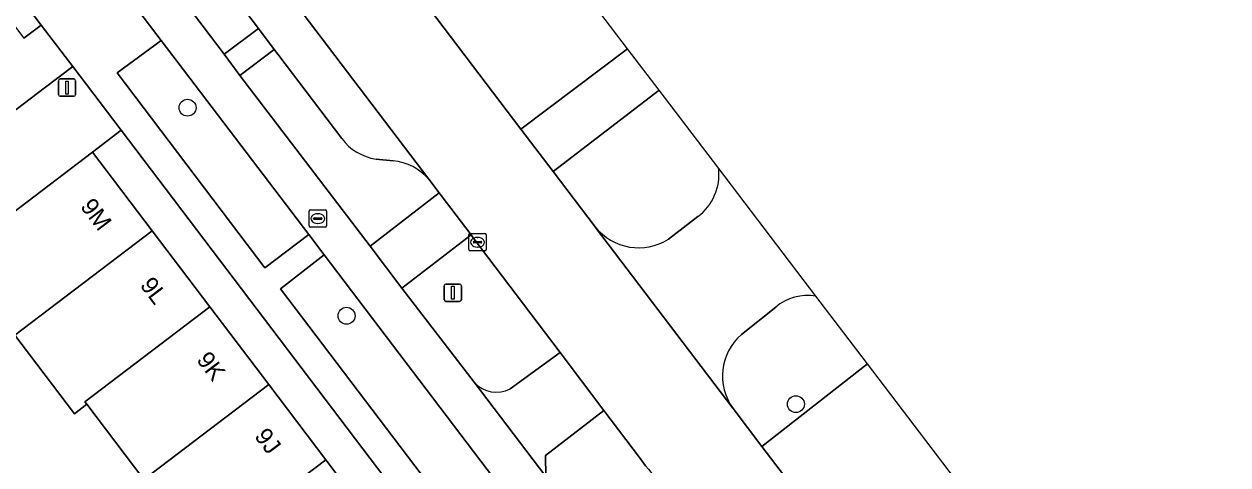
# Model space of a CAD drawing. Extents: x 160023 to 161302, y 384750 to 385707.
# Drawn here: x 160456 to 160525.6, y 385461.5 to 385487 of the extents above; entities that cross this region are included whole.
import ezdxf

# ---------------------------------------------------------------- set-up
doc = ezdxf.new("R2010")
doc.units = 0
for name, color, linetype in [('IMGEO_Berm_groen', 7, 'Continuous'), ('IMGEO_Boom', 7, 'Continuous'), ('IMGEO_Erf', 7, 'Continuous'), ('IMGEO_Fietspad_gesloten', 7, 'Continuous'), ('IMGEO_Groenvoorziening', 7, 'Continuous'), ('IMGEO_Kolk', 7, 'Continuous'), ('IMGEO_Lichtmast', 7, 'Continuous'), ('IMGEO_Pand', 7, 'Continuous'), ('IMGEO_Pand_nummerreeks', 7, 'Continuous'), ('IMGEO_Parkeervlak_open', 7, 'Continuous'), ('IMGEO_Rijbaan_lokaal_gesloten', 7, 'Continuous'), ('IMGEO_Rioolput', 7, 'Continuous'), ('IMGEO_Verkeerseiland_groen', 7, 'Continuous'), ('IMGEO_Voetpad_open', 7, 'Continuous')]:
    doc.layers.add(name, color=color, linetype=linetype)

msp = doc.modelspace()

# ---------------------------------------------------------------- linework, layer by layer
at = {"layer": 'IMGEO_Berm_groen'}
for points in [[(160490.928, 385485.527), (160435.893, 385557.74), (160429.878, 385553.156), (160470.248, 385500), (160484.761, 385480.89), (160490.928, 385485.527)], [(160474.41, 385480.347), (160470.716, 385485.21), (160470.505, 385485.487), (160468.509, 385483.99), (160476.046, 385474.129), (160480.043, 385477.196), (160479.436, 385477.991)], [(160477.381, 385479.051), (160476.394, 385479.15)], [(160504.798, 385467.328), (160498.698, 385462.556), (160500, 385460.842), (160530.144, 385421.169), (160536.439, 385425.81), (160519.956, 385447.438), (160504.798, 385467.328)]]:
    msp.add_lwpolyline(points, dxfattribs=at)
for points in [[(160459.481, 385500), (160452.433, 385509.278), (160452.147, 385509.654), (160450.164, 385508.169), (160467.607, 385485.214), (160469.59, 385486.692)], [(160463.968, 385486.014), (160461.428, 385484.142), (160469.956, 385472.872), (160472.502, 385474.792)], [(160473.388, 385473.626), (160470.873, 385471.66), (160491.256, 385444.81), (160493.83, 385446.745)]]:
    msp.add_lwpolyline(points, close=True, dxfattribs=at)
for centre, radius, start, end in [((160476.837, 385482.127), 3.009, 216.25355, 261.53905), ((160477.114, 385476.01), 3.052, 40.45698, 84.97229)]:
    msp.add_arc(centre, radius, start, end, dxfattribs=at)
at = {"layer": 'IMGEO_Boom'}
for centre in [(160465.495, 385482.124), (160474.687, 385470.102), (160500.669, 385464.993)]:
    msp.add_circle(centre, 0.489, dxfattribs=at)
at = {"layer": 'IMGEO_Erf'}
for points in [[(160445.519, 385490.645), (160450.017, 385494.06), (160456.035, 385486.133), (160457.038, 385486.896), (160445.278, 385502.355), (160444.29, 385501.604), (160439.663, 385498.089), (160409.052, 385474.831), (160414.787, 385467.314), (160414.85, 385467.362), (160419.185, 385470.653), (160423.519, 385473.944), (160427.854, 385477.234), (160432.189, 385480.525), (160436.524, 385483.816), (160441.021, 385487.231)], [(160469.546, 385451.964), (160466.255, 385456.306), (160462.964, 385460.647), (160459.673, 385464.989), (160458.954, 385464.442), (160455.505, 385468.98), (160452.135, 385473.414), (160447.335, 385469.793), (160445.217, 385468.195), (160448.667, 385463.642), (160449.825, 385464.519), (160459.553, 385451.644), (160488.294, 385413.757), (160495.92, 385417.173), (160495.875, 385417.232), (160492.584, 385421.574), (160489.293, 385425.915), (160486.002, 385430.257), (160482.711, 385434.598), (160479.42, 385438.94), (160476.128, 385443.281), (160472.837, 385447.623)]]:
    msp.add_lwpolyline(points, close=True, dxfattribs=at)
msp.add_lwpolyline([(160505.278, 385423.36), (160461.664, 385480.824), (160460, 385479.559), (160463.446, 385475.016), (160466.788, 385470.609), (160470.189, 385466.125), (160473.482, 385461.784), (160476.774, 385457.443)], dxfattribs=at)
at = {"layer": 'IMGEO_Fietspad_gesloten'}
for points in [[(160557.043, 385367.718), (160554.061, 385371.46), (160553.925, 385371.64), (160547.014, 385380.747), (160546.854, 385380.958), (160539.862, 385390.15), (160538.063, 385392.567), (160536.369, 385394.761), (160526.049, 385408.311), (160523.19, 385412.064), (160521.367, 385414.466), (160507.775, 385432.386), (160506.859, 385433.594), (160496.701, 385446.986), (160495.79, 385448.187), (160486.213, 385460.814), (160482.072, 385466.259), (160477.883, 385471.703), (160476.046, 385474.129), (160468.509, 385483.99), (160467.607, 385485.214), (160450.164, 385508.169)], [(160449.613, 385504.891), (160459.973, 385491.267), (160463.968, 385486.014), (160472.502, 385474.792), (160473.388, 385473.626), (160493.83, 385446.745), (160494.764, 385445.517), (160504.971, 385432.095), (160505.899, 385430.875), (160519.697, 385412.717), (160520.509, 385411.649), (160520.614, 385411.511), (160523.314, 385407.987), (160534.366, 385393.459), (160554.321, 385367.155)], [(160482.072, 385466.259), (160486.213, 385460.814), (160486.188, 385462.034), (160489.555, 385464.633), (160487.034, 385467.978)], [(160487.034, 385467.978), (160484.151, 385465.878)]]:
    msp.add_lwpolyline(points, dxfattribs=at)
msp.add_arc((160483.356, 385467.401), 1.718, 221.65766, 297.57262, dxfattribs=at)
at = {"layer": 'IMGEO_Groenvoorziening'}
msp.add_lwpolyline([(160460, 385479.559), (160461.664, 385480.824), (160458.867, 385484.508), (160457.204, 385483.245), (160444.466, 385473.57), (160447.335, 385469.793), (160452.135, 385473.414), (160452.055, 385473.519)], close=True, dxfattribs=at)
msp.add_lwpolyline([(160491.967, 385461.439), (160491.691, 385461.837), (160489.555, 385464.633), (160486.188, 385462.034), (160486.213, 385460.814), (160495.79, 385448.187), (160497.785, 385449.724), (160497.158, 385450.565), (160494.044, 385454.721), (160492.334, 385456.955)], dxfattribs=at)
at = {"layer": 'IMGEO_Kolk'}
for p, q in [((160481.757, 385473.925), (160481.757, 385474.777)), ((160481.832, 385474.851), (160482.684, 385474.851)), ((160482.758, 385474.777), (160482.758, 385473.925)), ((160482.016, 385474.345), (160482.016, 385474.357)), ((160482.454, 385474.308), (160482.056, 385474.308)), ((160482.059, 385474.394), (160482.457, 385474.394)), ((160482.268, 385474.071), (160482.243, 385474.071)), ((160482.245, 385474.631), (160482.27, 385474.631)), ((160482.5, 385474.357), (160482.5, 385474.345)), ((160482.684, 385473.851), (160481.832, 385473.851))]:
    msp.add_line(p, q, dxfattribs=at)
for points in [[(160481.757, 385473.925), (160481.757, 385474.777)], [(160481.832, 385474.851), (160482.684, 385474.851)], [(160482.758, 385474.777), (160482.758, 385473.925)], [(160482.684, 385473.851), (160481.832, 385473.851)]]:
    msp.add_lwpolyline(points, dxfattribs=at)
for centre, radius, start, end in [((160481.834, 385474.775), 0.0765, 91.55205, 178.44795), ((160481.834, 385474.775), 0.0765, 91.55205, 178.44795), ((160482.682, 385474.775), 0.0765, 1.55205, 88.44795), ((160482.682, 385474.775), 0.0765, 1.55205, 88.44795), ((160482.056, 385474.354), 0.0403, 85.87752, 175.75265), ((160482.053, 385474.344), 0.0366, 178.93798, 274.71019), ((160482.457, 385474.351), 0.043, 264.86636, 352.45326), ((160482.461, 385474.356), 0.0386, 1.73085, 96.63898), ((160481.834, 385473.927), 0.0765, 181.55205, 268.44795), ((160481.834, 385473.927), 0.0765, 181.55205, 268.44795), ((160482.682, 385473.927), 0.0765, 271.55205, 358.44795), ((160482.682, 385473.927), 0.0765, 271.55205, 358.44795)]:
    msp.add_arc(centre, radius, start, end, dxfattribs=at)
for centre, major_axis, ratio, start_param, end_param in [((160482.244, 385474.351), (-0.387, 0.002), 0.722429, 4.712389, 7.853982), ((160482.269, 385474.351), (-0.39, 0.002), 0.717154, 1.570796, 4.712389)]:
    msp.add_ellipse(centre, major_axis=major_axis, ratio=ratio, start_param=start_param, end_param=end_param, dxfattribs=at)
at = {"layer": 'IMGEO_Lichtmast'}
for p, q in [((160458.128, 385483.783), (160458.918, 385483.783)), ((160458.918, 385483.783), (160458.128, 385483.783)), ((160458.028, 385482.883), (160458.028, 385483.683)), ((160458.028, 385483.683), (160458.028, 385482.883)), ((160459.018, 385483.683), (160459.018, 385482.883)), ((160459.018, 385482.883), (160459.018, 385483.683)), ((160458.918, 385482.783), (160458.128, 385482.783)), ((160458.128, 385482.783), (160458.918, 385482.783)), ((160480.436, 385471.932), (160481.226, 385471.932)), ((160481.226, 385471.932), (160480.436, 385471.932)), ((160480.336, 385471.032), (160480.336, 385471.832)), ((160480.336, 385471.832), (160480.336, 385471.032)), ((160481.326, 385471.832), (160481.326, 385471.032)), ((160481.326, 385471.032), (160481.326, 385471.832)), ((160481.226, 385470.932), (160480.436, 385470.932)), ((160480.436, 385470.932), (160481.226, 385470.932))]:
    msp.add_line(p, q, dxfattribs=at)
for points in [[(160458.448, 385483.658), (160458.598, 385483.658), (160458.598, 385482.908), (160458.448, 385482.908), (160458.448, 385483.658)], [(160480.756, 385471.807), (160480.906, 385471.807), (160480.906, 385471.057), (160480.756, 385471.057), (160480.756, 385471.807)]]:
    msp.add_lwpolyline(points, dxfattribs=at)
for centre, start, end in [((160458.128, 385483.683), 90, 180), ((160458.128, 385483.683), 90, 180), ((160458.918, 385483.683), 0, 90), ((160458.918, 385483.683), 360, 90), ((160458.128, 385482.883), 180, 270), ((160458.128, 385482.883), 180, 270), ((160458.918, 385482.883), 270, 0), ((160458.918, 385482.883), 270, 0), ((160480.436, 385471.832), 90, 180), ((160480.436, 385471.832), 90, 180), ((160481.226, 385471.832), 0, 90), ((160481.226, 385471.832), 360, 90), ((160480.436, 385471.032), 180, 270), ((160480.436, 385471.032), 180, 270), ((160481.226, 385471.032), 270, 0), ((160481.226, 385471.032), 270, 0)]:
    msp.add_arc(centre, 0.1, start, end, dxfattribs=at)
at = {"layer": 'IMGEO_Pand'}
for points in [[(160463.446, 385475.016), (160460, 385479.559), (160452.055, 385473.519), (160452.135, 385473.414), (160455.505, 385468.98)], [(160466.788, 385470.609), (160463.446, 385475.016), (160455.505, 385468.98), (160458.954, 385464.442), (160459.673, 385464.989), (160459.553, 385465.124)], [(160470.189, 385466.125), (160466.788, 385470.609), (160459.553, 385465.124), (160459.673, 385464.989), (160462.964, 385460.647)], [(160473.482, 385461.784), (160470.189, 385466.125), (160462.964, 385460.647), (160466.255, 385456.306)], [(160476.774, 385457.443), (160473.482, 385461.784), (160466.255, 385456.306), (160469.546, 385451.964)]]:
    msp.add_lwpolyline(points, close=True, dxfattribs=at)
at = {"layer": 'IMGEO_Parkeervlak_open'}
for points in [[(160479.436, 385477.991), (160462.714, 385500), (160427.902, 385545.817)], [(160428.795, 385540.395), (160430.133, 385538.634), (160430.243, 385538.49), (160431.328, 385537.061), (160451.038, 385511.114), (160452.147, 385509.654), (160452.433, 385509.278), (160459.481, 385500), (160469.59, 385486.692), (160470.505, 385485.487), (160470.716, 385485.21), (160474.41, 385480.347)], [(160476.394, 385479.15), (160477.381, 385479.051)]]:
    msp.add_lwpolyline(points, dxfattribs=at)
for centre, radius, start, end in [((160476.837, 385482.127), 3.009, 216.25355, 261.53905), ((160477.114, 385476.01), 3.052, 40.45698, 84.97229)]:
    msp.add_arc(centre, radius, start, end, dxfattribs=at)
at = {"layer": 'IMGEO_Rijbaan_lokaal_gesloten'}
for points in [[(160524.332, 385417.527), (160524.749, 385417.011), (160527.38, 385419.039), (160530.144, 385421.169), (160500, 385460.842), (160498.698, 385462.556), (160497.037, 385464.742), (160497.017, 385464.764), (160489.08, 385475.205), (160489.058, 385475.245), (160486.628, 385478.443), (160484.761, 385480.89), (160470.248, 385500), (160429.878, 385553.156), (160428.016, 385555.576)], [(160427.902, 385545.817), (160462.714, 385500), (160479.436, 385477.991), (160480.043, 385477.196), (160480.15, 385477.055), (160481.89, 385474.772), (160482.012, 385474.612), (160487.034, 385467.978), (160489.555, 385464.633), (160491.691, 385461.837), (160491.967, 385461.439), (160492.138, 385461.232), (160492.738, 385460.448), (160494.514, 385458.092), (160500.438, 385450.238), (160504.672, 385444.526), (160508.519, 385439.367), (160512.396, 385434.081), (160516.604, 385428.261), (160520.285, 385423.163), (160523.892, 385418.13), (160524.087, 385417.857), (160524.231, 385417.656)], [(160501.814, 385471.243), (160496.203, 385478.605)], [(160494.997, 385475.836), (160493.297, 385474.526)], [(160489.058, 385475.245), (160489.08, 385475.205), (160497.017, 385464.764), (160497.037, 385464.742)], [(160497.514, 385469.012), (160499.498, 385470.596)]]:
    msp.add_lwpolyline(points, dxfattribs=at)
for centre, radius, start, end in [((160493.177, 385478.276), 3.044, 306.71909, 6.20379), ((160491.578, 385477.244), 3.216, 218.42763, 302.31911), ((160501.366, 385468.379), 2.899, 81.1141, 130.10889), ((160499.604, 385466.617), 3.179, 131.11341, 216.13847)]:
    msp.add_arc(centre, radius, start, end, dxfattribs=at)
at = {"layer": 'IMGEO_Rioolput'}
for p, q in [((160472.525, 385475.29), (160472.525, 385476.142)), ((160472.6, 385476.216), (160473.452, 385476.216)), ((160473.526, 385476.142), (160473.526, 385475.29)), ((160472.784, 385475.71), (160472.784, 385475.722)), ((160473.222, 385475.673), (160472.824, 385475.673)), ((160472.827, 385475.759), (160473.225, 385475.759)), ((160473.036, 385475.436), (160473.011, 385475.436)), ((160473.013, 385475.996), (160473.038, 385475.996)), ((160473.268, 385475.722), (160473.268, 385475.71)), ((160473.452, 385475.216), (160472.6, 385475.216))]:
    msp.add_line(p, q, dxfattribs=at)
for points in [[(160472.525, 385475.29), (160472.525, 385476.142)], [(160472.6, 385476.216), (160473.452, 385476.216)], [(160473.526, 385476.142), (160473.526, 385475.29)], [(160473.452, 385475.216), (160472.6, 385475.216)]]:
    msp.add_lwpolyline(points, dxfattribs=at)
for centre, radius, start, end in [((160472.602, 385476.14), 0.0765, 91.55205, 178.44795), ((160472.602, 385476.14), 0.0765, 91.55205, 178.44795), ((160473.45, 385476.14), 0.0765, 1.55205, 88.44795), ((160473.45, 385476.14), 0.0765, 1.55205, 88.44795), ((160472.824, 385475.719), 0.0403, 85.87752, 175.75265), ((160472.821, 385475.709), 0.0366, 178.93798, 274.71019), ((160473.225, 385475.716), 0.043, 264.86636, 352.45326), ((160473.229, 385475.721), 0.0386, 1.73085, 96.63898), ((160472.602, 385475.292), 0.0765, 181.55205, 268.44795), ((160472.602, 385475.292), 0.0765, 181.55205, 268.44795), ((160473.45, 385475.292), 0.0765, 271.55205, 358.44795), ((160473.45, 385475.292), 0.0765, 271.55205, 358.44795)]:
    msp.add_arc(centre, radius, start, end, dxfattribs=at)
for centre, major_axis, ratio, start_param, end_param in [((160473.012, 385475.716), (-0.387, 0.002), 0.722429, 4.712389, 7.853982), ((160473.037, 385475.716), (-0.39, 0.002), 0.717154, 1.570796, 4.712389)]:
    msp.add_ellipse(centre, major_axis=major_axis, ratio=ratio, start_param=start_param, end_param=end_param, dxfattribs=at)
at = {"layer": 'IMGEO_Verkeerseiland_groen'}
for points in [[(160496.203, 385478.605), (160492.753, 385483.132), (160486.628, 385478.443), (160489.058, 385475.245)], [(160493.297, 385474.526), (160494.997, 385475.836)], [(160482.012, 385474.612), (160481.89, 385474.772), (160477.883, 385471.703), (160482.072, 385466.259)], [(160484.151, 385465.878), (160487.034, 385467.978), (160482.012, 385474.612)], [(160504.798, 385467.328), (160501.814, 385471.243)], [(160499.498, 385470.596), (160497.514, 385469.012)], [(160497.037, 385464.742), (160498.698, 385462.556), (160504.798, 385467.328)]]:
    msp.add_lwpolyline(points, dxfattribs=at)
for centre, radius, start, end in [((160493.177, 385478.276), 3.044, 306.71909, 6.20379), ((160491.578, 385477.244), 3.216, 218.42763, 302.31911), ((160501.366, 385468.379), 2.899, 81.1141, 130.10889), ((160499.604, 385466.617), 3.179, 131.11341, 216.13847), ((160483.356, 385467.401), 1.718, 221.65766, 297.57262)]:
    msp.add_arc(centre, radius, start, end, dxfattribs=at)
at = {"layer": 'IMGEO_Voetpad_open'}
for points in [[(160309.31, 385683.738), (160355.614, 385622.731), (160357.428, 385620.349), (160358.041, 385619.543), (160358.245, 385619.276), (160357.125, 385618.422), (160361.856, 385612.196), (160387.38, 385578.566), (160387.517, 385578.387), (160393.142, 385571.008), (160399.19, 385563.077), (160401.63, 385559.862), (160403.817, 385556.981), (160444.37, 385503.548), (160445.278, 385502.355), (160457.038, 385486.896), (160458.867, 385484.508), (160461.664, 385480.824), (160505.278, 385423.36), (160515.52, 385409.866), (160516.757, 385408.146), (160517.963, 385406.666), (160522.357, 385400.853)], [(160470.873, 385471.66), (160473.388, 385473.626), (160472.502, 385474.792), (160469.956, 385472.872), (160461.428, 385484.142), (160463.968, 385486.014), (160459.973, 385491.267), (160457.445, 385489.407), (160447.064, 385503.011)], [(160444.466, 385473.57), (160457.204, 385483.245), (160458.867, 385484.508), (160457.038, 385486.896), (160456.035, 385486.133)], [(160492.753, 385483.132), (160490.928, 385485.527), (160484.761, 385480.89), (160486.628, 385478.443), (160492.753, 385483.132)], [(160523.504, 385402.352), (160519.61, 385407.403), (160518.029, 385409.493), (160520.614, 385411.511), (160520.509, 385411.649), (160519.697, 385412.717), (160517.118, 385410.697), (160503.303, 385428.959), (160505.899, 385430.875), (160504.971, 385432.095), (160502.396, 385430.153), (160492.165, 385443.635), (160494.764, 385445.517), (160493.83, 385446.745), (160491.256, 385444.81), (160470.873, 385471.66)]]:
    msp.add_lwpolyline(points, dxfattribs=at)
for points in [[(160468.509, 385483.99), (160470.505, 385485.487), (160469.59, 385486.692), (160467.607, 385485.214)], [(160476.046, 385474.129), (160477.883, 385471.703), (160481.89, 385474.772), (160480.15, 385477.055), (160480.043, 385477.196)]]:
    msp.add_lwpolyline(points, close=True, dxfattribs=at)

# ---------------------------------------------------------------- texts
at = {"layer": 'IMGEO_Pand_nummerreeks'}
for s, p in [('9M', (160459.257, 385476.402)), ('9L', (160462.705, 385471.855)), ('9K', (160465.974, 385467.545)), ('9J', (160469.323, 385463.13))]:
    msp.add_text(s, height=1, rotation=307.17902, dxfattribs=at).set_placement(p)

doc.saveas('drawing.dxf')
